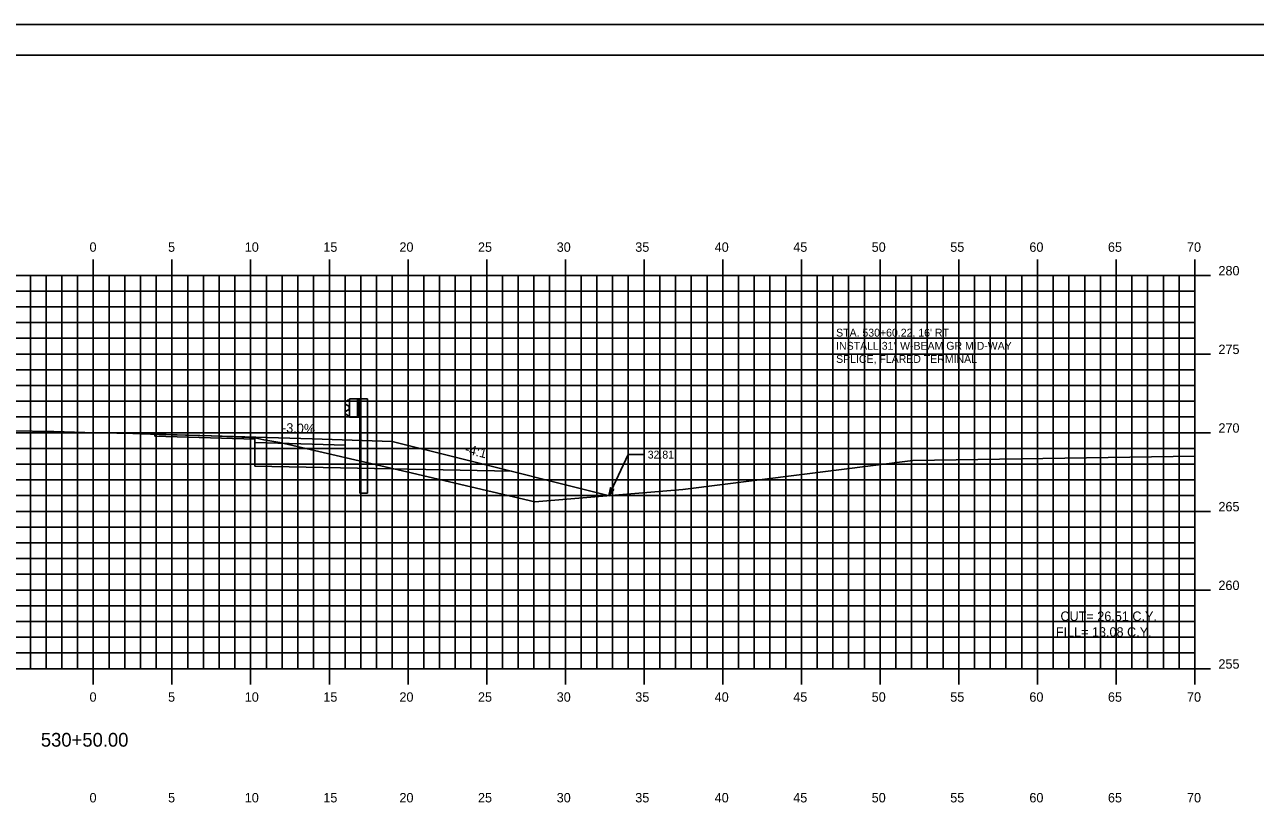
# Model space of a CAD drawing. Extents: x 1170543 to 1177585, y 609599 to 610623.
# Drawn here: x 1176239.7 to 1176317.9, y 609659.1 to 609708.8 of the extents above; entities that cross this region are included whole.
import ezdxf

# ---------------------------------------------------------------- set-up
doc = ezdxf.new("R2010")
doc.units = 0
for name, color, linetype in [('ANNOTATION', 7, 'Continuous'), ('BORDER', 7, 'Continuous'), ('D_Guardrail_Beam_Rt', 7, 'Continuous'), ('D_Roadway_Centerline_Text', 7, 'Continuous'), ('D_Roadway_FinishedGrade', 7, 'Continuous'), ('H_V ANNOTATION', 7, 'Continuous'), ('MAJOR', 7, 'Continuous'), ('MINOR', 7, 'Continuous'), ('PLOT BOUNDARY', 7, 'Continuous'), ('S_Roadway_Centerline', 7, 'Continuous'), ('SHADING', 7, 'Continuous')]:
    doc.layers.add(name, color=color, linetype=linetype)

msp = doc.modelspace()

# ---------------------------------------------------------------- linework, layer by layer
at = {"layer": 'ANNOTATION'}
for p in [(1176276.854, 609678.866), (1176279.077, 609681.478)]:
    msp.add_line(p, (1176278.077, 609681.478), dxfattribs=at)
msp.add_lwpolyline([(1176277.179, 609679.266), (1176276.854, 609678.866), (1176276.953, 609679.372)], close=True, dxfattribs=at)
at = {"layer": 'BORDER'}
msp.add_line((1176329.096, 609706.872), (1176169.096, 609706.872), dxfattribs=at)
at = {"layer": 'D_Guardrail_Beam_Rt'}
for p, q in [((1176260.277, 609684.931), (1176260.133, 609684.831)), ((1176260.367, 609684.952), (1176260.292, 609684.938)), ((1176260.367, 609685.036), (1176261.054, 609685.036)), ((1176260.367, 609683.869), (1176260.367, 609685.036)), ((1176260.887, 609685.036), (1176260.887, 609683.869)), ((1176260.992, 609685.036), (1176260.992, 609683.869)), ((1176261.054, 609685.036), (1176261.525, 609685.036)), ((1176261.054, 609685.036), (1176261.054, 609683.869)), ((1176261.525, 609685.036), (1176261.525, 609679.036)), ((1176260.133, 609684.688), (1176260.329, 609684.552)), ((1176260.329, 609684.353), (1176260.133, 609684.217)), ((1176260.133, 609684.074), (1176260.277, 609683.974)), ((1176260.362, 609684.487), (1176260.362, 609684.417)), ((1176260.292, 609683.967), (1176260.367, 609683.952)), ((1176261.054, 609683.869), (1176260.367, 609683.869)), ((1176261.033, 609679.036), (1176261.033, 609683.869)), ((1176261.033, 609679.036), (1176261.525, 609679.036))]:
    msp.add_line(p, q, dxfattribs=at)
for centre, major_axis, start_param, end_param in [((1176260.184, 609684.76), (-0.0877, 0), 5.323254, 7.243116), ((1176260.301, 609684.897), (-0.0417, 0), 4.907132, 5.323254), ((1176260.184, 609684.145), (-0.0877, 0), 5.323254, 7.243116), ((1176260.283, 609684.487), (0.0789, 0), 0, 0.959931), ((1176260.283, 609684.417), (0.0789, 0), 5.323254, 6.283185), ((1176260.301, 609684.008), (-0.0417, 0), 0.959931, 1.376053)]:
    msp.add_ellipse(centre, major_axis=major_axis, ratio=0.995501, start_param=start_param, end_param=end_param, dxfattribs=at)
at = {"layer": 'D_Roadway_FinishedGrade'}
for p, q in [((1176248.007, 609682.775), (1176248.007, 609682.65)), ((1176254.362, 609682.251), (1176254.362, 609682.584)), ((1176260.096, 609682.079), (1176260.096, 609682.412))]:
    msp.add_line(p, q, dxfattribs=at)
for points in [[(1176248.007, 609682.775), (1176258.007, 609682.475), (1176263.093, 609682.322)], [(1176248.007, 609682.65), (1176254.362, 609682.459)], [(1176254.362, 609682.251), (1176258.007, 609682.142), (1176260.096, 609682.079)], [(1176254.362, 609682.251), (1176254.362, 609680.751)], [(1176263.09, 609682.322), (1176267.09, 609681.322), (1176276.9, 609678.87)]]:
    msp.add_lwpolyline(points, dxfattribs=at)
at = {"layer": 'MAJOR'}
for p, q in [((1176244.096, 609693.874), (1176244.096, 609692.872)), ((1176249.096, 609693.874), (1176249.096, 609692.872)), ((1176254.096, 609693.874), (1176254.096, 609692.872)), ((1176259.096, 609693.874), (1176259.096, 609692.872)), ((1176264.096, 609693.874), (1176264.096, 609692.872)), ((1176269.096, 609693.874), (1176269.096, 609692.872)), ((1176274.096, 609693.874), (1176274.096, 609692.872)), ((1176279.096, 609693.874), (1176279.096, 609692.872)), ((1176284.096, 609693.874), (1176284.096, 609692.872)), ((1176289.096, 609693.874), (1176289.096, 609692.872)), ((1176294.096, 609693.874), (1176294.096, 609692.872)), ((1176299.096, 609693.874), (1176299.096, 609692.872)), ((1176304.096, 609693.874), (1176304.096, 609692.872)), ((1176309.096, 609693.874), (1176309.096, 609692.872)), ((1176314.096, 609693.874), (1176314.096, 609692.872)), ((1176174.096, 609692.872), (1176314.096, 609692.872)), ((1176174.096, 609692.872), (1176314.096, 609692.872)), ((1176244.096, 609667.872), (1176244.096, 609692.872)), ((1176249.096, 609667.872), (1176249.096, 609692.872)), ((1176254.096, 609667.872), (1176254.096, 609692.872)), ((1176259.096, 609667.872), (1176259.096, 609692.872)), ((1176264.096, 609667.872), (1176264.096, 609692.872)), ((1176269.096, 609667.872), (1176269.096, 609692.872)), ((1176274.096, 609667.872), (1176274.096, 609692.872)), ((1176279.096, 609667.872), (1176279.096, 609692.872)), ((1176284.096, 609667.872), (1176284.096, 609692.872)), ((1176289.096, 609667.872), (1176289.096, 609692.872)), ((1176294.096, 609667.872), (1176294.096, 609692.872)), ((1176299.096, 609667.872), (1176299.096, 609692.872)), ((1176304.096, 609667.872), (1176304.096, 609692.872)), ((1176309.096, 609667.872), (1176309.096, 609692.872)), ((1176315.098, 609692.872), (1176313.094, 609692.872)), ((1176314.096, 609667.872), (1176314.096, 609692.872)), ((1176314.096, 609667.872), (1176314.096, 609692.872)), ((1176174.096, 609687.872), (1176314.096, 609687.872)), ((1176315.098, 609687.872), (1176313.094, 609687.872)), ((1176174.096, 609682.872), (1176314.096, 609682.872)), ((1176315.098, 609682.872), (1176313.094, 609682.872)), ((1176174.096, 609677.872), (1176314.096, 609677.872)), ((1176315.098, 609677.872), (1176313.094, 609677.872)), ((1176174.096, 609672.872), (1176314.096, 609672.872)), ((1176315.098, 609672.872), (1176313.094, 609672.872)), ((1176174.096, 609667.872), (1176314.096, 609667.872)), ((1176174.096, 609667.872), (1176314.096, 609667.872)), ((1176244.096, 609666.87), (1176244.096, 609667.872)), ((1176249.096, 609666.87), (1176249.096, 609667.872)), ((1176254.096, 609666.87), (1176254.096, 609667.872)), ((1176259.096, 609666.87), (1176259.096, 609667.872)), ((1176264.096, 609666.87), (1176264.096, 609667.872)), ((1176269.096, 609666.87), (1176269.096, 609667.872)), ((1176274.096, 609666.87), (1176274.096, 609667.872)), ((1176279.096, 609666.87), (1176279.096, 609667.872)), ((1176284.096, 609666.87), (1176284.096, 609667.872)), ((1176289.096, 609666.87), (1176289.096, 609667.872)), ((1176294.096, 609666.87), (1176294.096, 609667.872)), ((1176299.096, 609666.87), (1176299.096, 609667.872)), ((1176304.096, 609666.87), (1176304.096, 609667.872)), ((1176309.096, 609666.87), (1176309.096, 609667.872)), ((1176315.098, 609667.872), (1176313.094, 609667.872)), ((1176314.096, 609666.87), (1176314.096, 609667.872))]:
    msp.add_line(p, q, dxfattribs=at)
at = {"layer": 'MINOR'}
for p, q in [((1176240.096, 609667.872), (1176240.096, 609692.872)), ((1176241.096, 609667.872), (1176241.096, 609692.872)), ((1176242.096, 609667.872), (1176242.096, 609692.872)), ((1176243.096, 609667.872), (1176243.096, 609692.872)), ((1176245.096, 609667.872), (1176245.096, 609692.872)), ((1176246.096, 609667.872), (1176246.096, 609692.872)), ((1176247.096, 609667.872), (1176247.096, 609692.872)), ((1176248.096, 609667.872), (1176248.096, 609692.872)), ((1176250.096, 609667.872), (1176250.096, 609692.872)), ((1176251.096, 609667.872), (1176251.096, 609692.872)), ((1176252.096, 609667.872), (1176252.096, 609692.872)), ((1176253.096, 609667.872), (1176253.096, 609692.872)), ((1176255.096, 609667.872), (1176255.096, 609692.872)), ((1176256.096, 609667.872), (1176256.096, 609692.872)), ((1176257.096, 609667.872), (1176257.096, 609692.872)), ((1176258.096, 609667.872), (1176258.096, 609692.872)), ((1176260.096, 609667.872), (1176260.096, 609692.872)), ((1176261.096, 609667.872), (1176261.096, 609692.872)), ((1176262.096, 609667.872), (1176262.096, 609692.872)), ((1176263.096, 609667.872), (1176263.096, 609692.872)), ((1176265.096, 609667.872), (1176265.096, 609692.872)), ((1176266.096, 609667.872), (1176266.096, 609692.872)), ((1176267.096, 609667.872), (1176267.096, 609692.872)), ((1176268.096, 609667.872), (1176268.096, 609692.872)), ((1176270.096, 609667.872), (1176270.096, 609692.872)), ((1176271.096, 609667.872), (1176271.096, 609692.872)), ((1176272.096, 609667.872), (1176272.096, 609692.872)), ((1176273.096, 609667.872), (1176273.096, 609692.872)), ((1176275.096, 609667.872), (1176275.096, 609692.872)), ((1176276.096, 609667.872), (1176276.096, 609692.872)), ((1176277.096, 609667.872), (1176277.096, 609692.872)), ((1176278.096, 609667.872), (1176278.096, 609692.872)), ((1176280.096, 609667.872), (1176280.096, 609692.872)), ((1176281.096, 609667.872), (1176281.096, 609692.872)), ((1176282.096, 609667.872), (1176282.096, 609692.872)), ((1176283.096, 609667.872), (1176283.096, 609692.872)), ((1176285.096, 609667.872), (1176285.096, 609692.872)), ((1176286.096, 609667.872), (1176286.096, 609692.872)), ((1176287.096, 609667.872), (1176287.096, 609692.872)), ((1176288.096, 609667.872), (1176288.096, 609692.872)), ((1176290.096, 609667.872), (1176290.096, 609692.872)), ((1176291.096, 609667.872), (1176291.096, 609692.872)), ((1176292.096, 609667.872), (1176292.096, 609692.872)), ((1176293.096, 609667.872), (1176293.096, 609692.872)), ((1176295.096, 609667.872), (1176295.096, 609692.872)), ((1176296.096, 609667.872), (1176296.096, 609692.872)), ((1176297.096, 609667.872), (1176297.096, 609692.872)), ((1176298.096, 609667.872), (1176298.096, 609692.872)), ((1176300.096, 609667.872), (1176300.096, 609692.872)), ((1176301.096, 609667.872), (1176301.096, 609692.872)), ((1176302.096, 609667.872), (1176302.096, 609692.872)), ((1176303.096, 609667.872), (1176303.096, 609692.872)), ((1176305.096, 609667.872), (1176305.096, 609692.872)), ((1176306.096, 609667.872), (1176306.096, 609692.872)), ((1176307.096, 609667.872), (1176307.096, 609692.872)), ((1176308.096, 609667.872), (1176308.096, 609692.872)), ((1176310.096, 609667.872), (1176310.096, 609692.872)), ((1176311.096, 609667.872), (1176311.096, 609692.872)), ((1176312.096, 609667.872), (1176312.096, 609692.872)), ((1176313.096, 609667.872), (1176313.096, 609692.872)), ((1176174.096, 609691.872), (1176314.096, 609691.872)), ((1176314.096, 609691.872), (1176313.094, 609691.872)), ((1176174.096, 609690.872), (1176314.096, 609690.872)), ((1176314.096, 609690.872), (1176313.094, 609690.872)), ((1176174.096, 609689.872), (1176314.096, 609689.872)), ((1176314.096, 609689.872), (1176313.094, 609689.872)), ((1176174.096, 609688.872), (1176314.096, 609688.872)), ((1176314.096, 609688.872), (1176313.094, 609688.872)), ((1176174.096, 609686.872), (1176314.096, 609686.872)), ((1176314.096, 609686.872), (1176313.094, 609686.872)), ((1176174.096, 609685.872), (1176314.096, 609685.872)), ((1176314.096, 609685.872), (1176313.094, 609685.872)), ((1176174.096, 609684.872), (1176314.096, 609684.872)), ((1176314.096, 609684.872), (1176313.094, 609684.872)), ((1176174.096, 609683.872), (1176314.096, 609683.872)), ((1176314.096, 609683.872), (1176313.094, 609683.872)), ((1176174.096, 609681.872), (1176314.096, 609681.872)), ((1176314.096, 609681.872), (1176313.094, 609681.872)), ((1176174.096, 609680.872), (1176314.096, 609680.872)), ((1176314.096, 609680.872), (1176313.094, 609680.872)), ((1176174.096, 609679.872), (1176314.096, 609679.872)), ((1176314.096, 609679.872), (1176313.094, 609679.872)), ((1176174.096, 609678.872), (1176314.096, 609678.872)), ((1176314.096, 609678.872), (1176313.094, 609678.872)), ((1176174.096, 609676.872), (1176314.096, 609676.872)), ((1176314.096, 609676.872), (1176313.094, 609676.872)), ((1176174.096, 609675.872), (1176314.096, 609675.872)), ((1176314.096, 609675.872), (1176313.094, 609675.872)), ((1176174.096, 609674.872), (1176314.096, 609674.872)), ((1176314.096, 609674.872), (1176313.094, 609674.872)), ((1176174.096, 609673.872), (1176314.096, 609673.872)), ((1176314.096, 609673.872), (1176313.094, 609673.872)), ((1176174.096, 609671.872), (1176314.096, 609671.872)), ((1176314.096, 609671.872), (1176313.094, 609671.872)), ((1176174.096, 609670.872), (1176314.096, 609670.872)), ((1176314.096, 609670.872), (1176313.094, 609670.872)), ((1176174.096, 609669.872), (1176314.096, 609669.872)), ((1176314.096, 609669.872), (1176313.094, 609669.872)), ((1176174.096, 609668.872), (1176314.096, 609668.872)), ((1176314.096, 609668.872), (1176313.094, 609668.872))]:
    msp.add_line(p, q, dxfattribs=at)
at = {"layer": 'PLOT BOUNDARY'}
msp.add_lwpolyline([(1176161.003, 609598.813), (1176331.003, 609598.813), (1176331.003, 609708.813), (1176161.003, 609708.813)], close=True, dxfattribs=at)
at = {"layer": 'S_Roadway_Centerline'}
msp.add_lwpolyline([(1176238.846, 609682.999), (1176241.592, 609682.943), (1176243.562, 609682.894), (1176246.601, 609682.815), (1176248.278, 609682.767), (1176251.611, 609682.67), (1176254.031, 609682.567), (1176254.279, 609682.556), (1176254.362, 609682.552), (1176254.94, 609682.411), (1176255.945, 609682.24), (1176264.028, 609680.379), (1176272.148, 609678.478), (1176281.559, 609679.254), (1176296.177, 609681.104), (1176314.096, 609681.373)], dxfattribs=at)
at = {"layer": 'SHADING'}
msp.add_line((1176254.362, 609680.751), (1176270.682, 609680.425), dxfattribs=at)

# ---------------------------------------------------------------- texts
at = {"layer": 'ANNOTATION'}
for s, p in [("STA. 530+60.22, 16' RT", (1176291.301, 609688.981)), ('INSTALL 31" W-BEAM GR MID-WAY', (1176291.301, 609688.146)), ('SPLICE, FLARED TERMINAL', (1176291.301, 609687.311)), ("32.81'", (1176279.327, 609681.228))]:
    msp.add_text(s, height=0.5, dxfattribs=at).set_placement(p)
for s, rotation, p in [('-3.0%', 357.98059, (1176256.083, 609682.892)), ('-4:1', 345.96376, (1176267.673, 609681.577))]:
    msp.add_text(s, height=0.6, rotation=rotation, dxfattribs=at).set_placement(p)
at = {"layer": 'D_Roadway_Centerline_Text'}
for s, p in [('CUT= 26.51 C.Y.', (1176305.556, 609670.908)), ('FILL= 13.08 C.Y.', (1176305.262, 609669.906))]:
    msp.add_text(s, height=0.6, dxfattribs=at).set_placement(p)
at = {"layer": 'H_V ANNOTATION'}
for s, height, p in [('0', 0.6, (1176243.855, 609694.372)), ('5', 0.6, (1176248.847, 609694.372)), ('10', 0.6, (1176253.721, 609694.372)), ('15', 0.6, (1176258.713, 609694.372)), ('20', 0.6, (1176263.55, 609694.372)), ('25', 0.6, (1176268.542, 609694.372)), ('30', 0.6, (1176273.544, 609694.372)), ('35', 0.6, (1176278.536, 609694.372)), ('40', 0.6, (1176283.582, 609694.372)), ('45', 0.6, (1176288.574, 609694.372)), ('50', 0.6, (1176293.56, 609694.372)), ('55', 0.6, (1176298.552, 609694.372)), ('60', 0.6, (1176303.582, 609694.372)), ('65', 0.6, (1176308.574, 609694.372)), ('70', 0.6, (1176313.598, 609694.372)), ('280', 0.6, (1176315.596, 609692.872)), ('275', 0.6, (1176315.596, 609687.872)), ('270', 0.6, (1176315.596, 609682.872)), ('265', 0.6, (1176315.596, 609677.872)), ('260', 0.6, (1176315.596, 609672.872)), ('255', 0.6, (1176315.596, 609667.872)), ('0', 0.6, (1176243.855, 609665.772)), ('5', 0.6, (1176248.847, 609665.772)), ('10', 0.6, (1176253.721, 609665.772)), ('15', 0.6, (1176258.713, 609665.772)), ('20', 0.6, (1176263.55, 609665.772)), ('25', 0.6, (1176268.542, 609665.772)), ('30', 0.6, (1176273.544, 609665.772)), ('35', 0.6, (1176278.536, 609665.772)), ('40', 0.6, (1176283.582, 609665.772)), ('45', 0.6, (1176288.574, 609665.772)), ('50', 0.6, (1176293.56, 609665.772)), ('55', 0.6, (1176298.552, 609665.772)), ('60', 0.6, (1176303.582, 609665.772)), ('65', 0.6, (1176308.574, 609665.772)), ('70', 0.6, (1176313.598, 609665.772)), ('530+50.00', 0.875, (1176240.764, 609662.915)), ('0', 0.6, (1176243.855, 609659.372)), ('5', 0.6, (1176248.847, 609659.372)), ('10', 0.6, (1176253.721, 609659.372)), ('15', 0.6, (1176258.713, 609659.372)), ('20', 0.6, (1176263.55, 609659.372)), ('25', 0.6, (1176268.542, 609659.372)), ('30', 0.6, (1176273.544, 609659.372)), ('35', 0.6, (1176278.536, 609659.372)), ('40', 0.6, (1176283.582, 609659.372)), ('45', 0.6, (1176288.574, 609659.372)), ('50', 0.6, (1176293.56, 609659.372)), ('55', 0.6, (1176298.552, 609659.372)), ('60', 0.6, (1176303.582, 609659.372)), ('65', 0.6, (1176308.574, 609659.372)), ('70', 0.6, (1176313.598, 609659.372))]:
    msp.add_text(s, height=height, dxfattribs=at).set_placement(p)

doc.saveas('drawing.dxf')
